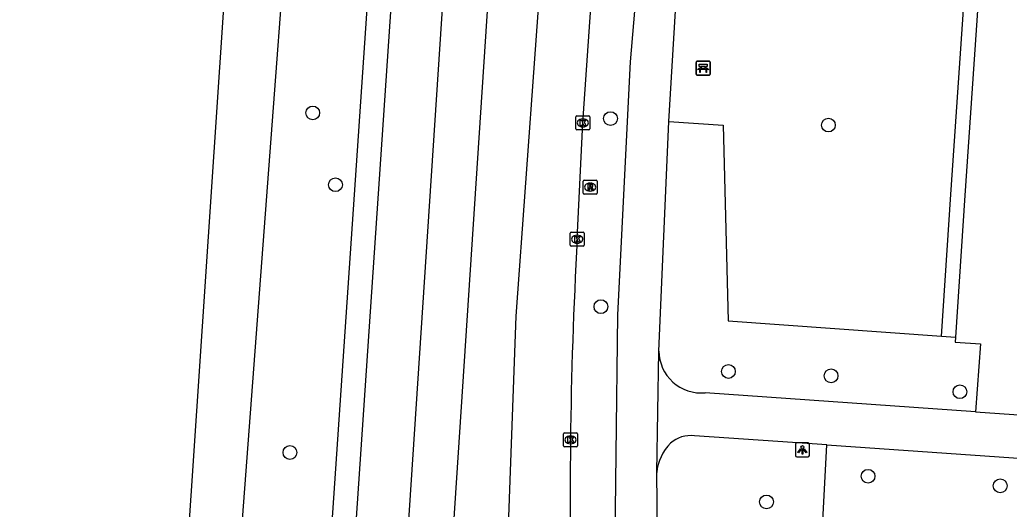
# Model space of a CAD drawing. Extents: x 161848 to 162726, y 385382 to 386521.
# Drawn here: x 161850.8 to 161921.1, y 385575.7 to 385610.5 of the extents above; entities that cross this region are included whole.
import ezdxf

# ---------------------------------------------------------------- set-up
doc = ezdxf.new("R2010")
doc.units = 0
for name, color, linetype in [('IMGEO_Bank', 7, 'Continuous'), ('IMGEO_Berm_groen', 7, 'Continuous'), ('IMGEO_Boom', 7, 'Continuous'), ('IMGEO_Fietspad_gesloten', 7, 'Continuous'), ('IMGEO_Fietspad_open', 7, 'Continuous'), ('IMGEO_Groenvoorziening', 7, 'Continuous'), ('IMGEO_Haag', 7, 'Continuous'), ('IMGEO_Kolk', 7, 'Continuous'), ('IMGEO_Lichtpunt', 7, 'Continuous'), ('IMGEO_Rijbaan_regionaal_gesloten', 7, 'Continuous'), ('IMGEO_Rioolput', 7, 'Continuous'), ('IMGEO_Voetpad_open', 7, 'Continuous')]:
    doc.layers.add(name, color=color, linetype=linetype)

msp = doc.modelspace()

# ---------------------------------------------------------------- linework, layer by layer
at = {"layer": 'IMGEO_Bank'}
for p, q in [((161898.879, 385606.641), (161898.879, 385607.482)), ((161898.879, 385607.482), (161898.879, 385606.641)), ((161898.954, 385607.566), (161899.795, 385607.566)), ((161899.795, 385607.566), (161898.954, 385607.566)), ((161899.576, 385606.964), (161899.183, 385606.964)), ((161899.188, 385607.072), (161899.188, 385607.178)), ((161899.232, 385607.178), (161899.232, 385607.072)), ((161899.52, 385607.184), (161899.238, 385607.184)), ((161899.238, 385607.066), (161899.52, 385607.066)), ((161899.526, 385607.072), (161899.526, 385607.178)), ((161899.57, 385607.178), (161899.57, 385607.072)), ((161899.879, 385607.491), (161899.879, 385606.65)), ((161899.879, 385606.65), (161899.879, 385607.491)), ((161899.804, 385606.566), (161898.963, 385606.566)), ((161898.963, 385606.566), (161899.804, 385606.566))]:
    msp.add_line(p, q, dxfattribs=at)
for points in [[(161899.126, 385606.964), (161898.984, 385606.964), (161899.096, 385607.066), (161899.182, 385607.066)], [(161899.182, 385607.184), (161899.096, 385607.184), (161899.096, 385607.345), (161899.659, 385607.345), (161899.659, 385607.184), (161899.576, 385607.184)], [(161899.176, 385606.957), (161899.176, 385606.75), (161899.133, 385606.75), (161899.133, 385606.957)], [(161899.576, 385607.066), (161899.659, 385607.066), (161899.771, 385606.964), (161899.632, 385606.964)], [(161899.626, 385606.957), (161899.626, 385606.75), (161899.582, 385606.75), (161899.582, 385606.957)]]:
    msp.add_lwpolyline(points, dxfattribs=at)
for centre, radius, start, end in [((161898.957, 385607.488), 0.0779, 92.4484, 184.28452), ((161898.957, 385607.488), 0.0779, 92.4484, 184.28452), ((161899.126, 385606.957), 0.00671, 2.89567, 87.10433), ((161899.183, 385606.957), 0.00671, 92.89567, 177.10433), ((161899.181, 385607.177), 0.00671, 2.89567, 87.10433), ((161899.181, 385607.073), 0.00671, 272.89567, 357.10433), ((161899.238, 385607.177), 0.00671, 92.89567, 177.10433), ((161899.238, 385607.073), 0.00671, 182.89567, 267.10433), ((161899.52, 385607.177), 0.00671, 2.89567, 87.10433), ((161899.52, 385607.073), 0.00671, 272.89567, 357.10433), ((161899.577, 385607.177), 0.00671, 92.89567, 177.10433), ((161899.577, 385607.073), 0.00671, 182.89567, 267.10433), ((161899.575, 385606.957), 0.00671, 2.89567, 87.10433), ((161899.632, 385606.957), 0.00671, 92.89567, 177.10433), ((161899.801, 385607.488), 0.0779, 2.4484, 94.28452), ((161899.801, 385607.488), 0.0779, 2.4484, 94.28452), ((161898.957, 385606.644), 0.0779, 182.4484, 274.28452), ((161898.957, 385606.644), 0.0779, 182.4484, 274.28452), ((161899.801, 385606.644), 0.0779, 272.4484, 4.28452), ((161899.801, 385606.644), 0.0779, 272.4484, 4.28452)]:
    msp.add_arc(centre, radius, start, end, dxfattribs=at)
at = {"layer": 'IMGEO_Berm_groen'}
msp.add_lwpolyline([(161860.846, 385498.051), (161860.993, 385500), (161871.953, 385645.549), (161874.206, 385646.962), (161876.208, 385648.218), (161877.262, 385646.845), (161877.836, 385646.097), (161867.568, 385495.104), (161860.846, 385498.051)], dxfattribs=at)
at = {"layer": 'IMGEO_Boom'}
for centre in [(161871.633, 385603.887), (161892.795, 385603.484), (161908.279, 385603.021), (161873.248, 385598.782), (161892.113, 385590.11), (161901.176, 385585.502), (161908.465, 385585.193), (161917.63, 385584.064), (161870.017, 385579.741), (161911.094, 385578.052), (161920.489, 385577.372), (161903.882, 385576.223)]:
    msp.add_circle(centre, 0.489, dxfattribs=at)
at = {"layer": 'IMGEO_Fietspad_gesloten'}
for points in [[(161896.739, 385646.065), (161894.893, 385615.86), (161894.193, 385607.529), (161893.293, 385589.528), (161893.052, 385569.717), (161893.3, 385560.188), (161893.77, 385550.12), (161897.935, 385500), (161901.062, 385463.338)], [(161896.941, 385603.267), (161897.42, 385611.148)], [(161896.226, 385586.953), (161896.941, 385603.267)], [(161896.078, 385578.311), (161896.226, 385586.953)], [(161897.98, 385535.282), (161897.422, 385541.766), (161896.288, 385560.512), (161896.078, 385578.311)]]:
    msp.add_lwpolyline(points, dxfattribs=at)
at = {"layer": 'IMGEO_Fietspad_open'}
for points in [[(161918.723, 385582.63), (161899.518, 385583.984)], [(161918.723, 385582.63), (161946.327, 385580.724)], [(161908.162, 385580.274), (161898.755, 385580.924)], [(161908.162, 385580.274), (161943.897, 385577.803)]]:
    msp.add_lwpolyline(points, dxfattribs=at)
for centre, radius, start, end in [((161899.253, 385587), 3.027, 180.88316, 275.02329), ((161898.486, 385578.768), 2.173, 82.87894, 131.11299), ((161899.531, 385577.973), 3.469, 135.48278, 174.40258)]:
    msp.add_arc(centre, radius, start, end, dxfattribs=at)
at = {"layer": 'IMGEO_Groenvoorziening'}
for points in [[(161896.941, 385603.267), (161900.8, 385603.017), (161901.16, 385589.095), (161916.305, 385588.018)], [(161907.621, 385569.927), (161908.162, 385580.274)]]:
    msp.add_lwpolyline(points, dxfattribs=at)
at = {"layer": 'IMGEO_Haag'}
for points in [[(161916.305, 385588.018), (161916.985, 385598.083), (161917.898, 385611.574)], [(161916.305, 385588.018), (161917.303, 385587.947)]]:
    msp.add_lwpolyline(points, dxfattribs=at)
at = {"layer": 'IMGEO_Kolk'}
for p, q in [((161890.326, 385602.75), (161890.326, 385603.602)), ((161890.401, 385603.676), (161891.253, 385603.676)), ((161890.814, 385603.456), (161890.839, 385603.456)), ((161891.327, 385603.602), (161891.327, 385602.75)), ((161890.837, 385602.896), (161890.812, 385602.896)), ((161891.253, 385602.676), (161890.401, 385602.676)), ((161889.927, 385594.478), (161889.927, 385595.33)), ((161890.002, 385595.404), (161890.854, 385595.404)), ((161890.415, 385595.184), (161890.44, 385595.184)), ((161890.928, 385595.33), (161890.928, 385594.478)), ((161890.854, 385594.404), (161890.002, 385594.404)), ((161890.438, 385594.624), (161890.413, 385594.624)), ((161889.452, 385580.217), (161889.452, 385581.069)), ((161889.527, 385581.143), (161890.379, 385581.143)), ((161889.94, 385580.923), (161889.965, 385580.923)), ((161890.453, 385581.069), (161890.453, 385580.217)), ((161889.963, 385580.363), (161889.938, 385580.363)), ((161890.379, 385580.143), (161889.527, 385580.143))]:
    msp.add_line(p, q, dxfattribs=at)
for points in [[(161890.326, 385602.75), (161890.326, 385603.602)], [(161890.401, 385603.676), (161891.253, 385603.676)], [(161891.327, 385603.602), (161891.327, 385602.75)], [(161890.647, 385603.376), (161890.77, 385603.376), (161890.77, 385603.225), (161890.9, 385603.376), (161891.064, 385603.376), (161890.918, 385603.225), (161891.071, 385602.976), (161890.919, 385602.976), (161890.834, 385603.14), (161890.77, 385603.073), (161890.77, 385602.976), (161890.647, 385602.976), (161890.647, 385603.376)], [(161891.253, 385602.676), (161890.401, 385602.676)], [(161889.927, 385594.478), (161889.927, 385595.33)], [(161890.002, 385595.404), (161890.854, 385595.404)], [(161890.248, 385595.104), (161890.371, 385595.104), (161890.371, 385594.953), (161890.501, 385595.104), (161890.665, 385595.104), (161890.519, 385594.953), (161890.672, 385594.704), (161890.52, 385594.704), (161890.435, 385594.868), (161890.371, 385594.801), (161890.371, 385594.704), (161890.248, 385594.704), (161890.248, 385595.104)], [(161890.928, 385595.33), (161890.928, 385594.478)], [(161890.854, 385594.404), (161890.002, 385594.404)], [(161889.452, 385580.217), (161889.452, 385581.069)], [(161889.527, 385581.143), (161890.379, 385581.143)], [(161890.453, 385581.069), (161890.453, 385580.217)], [(161889.773, 385580.843), (161889.896, 385580.843), (161889.896, 385580.692), (161890.026, 385580.843), (161890.19, 385580.843), (161890.044, 385580.692), (161890.197, 385580.443), (161890.045, 385580.443), (161889.96, 385580.607), (161889.896, 385580.54), (161889.896, 385580.443), (161889.773, 385580.443), (161889.773, 385580.843)], [(161890.379, 385580.143), (161889.527, 385580.143)]]:
    msp.add_lwpolyline(points, dxfattribs=at)
for centre, start, end in [((161890.403, 385603.6), 91.55205, 178.44795), ((161890.403, 385603.6), 91.55205, 178.44795), ((161891.251, 385603.6), 1.55205, 88.44795), ((161891.251, 385603.6), 1.55205, 88.44795), ((161890.403, 385602.752), 181.55205, 268.44795), ((161890.403, 385602.752), 181.55205, 268.44795), ((161891.251, 385602.752), 271.55205, 358.44795), ((161891.251, 385602.752), 271.55205, 358.44795), ((161890.004, 385595.328), 91.55205, 178.44795), ((161890.004, 385595.328), 91.55205, 178.44795), ((161890.852, 385595.328), 1.55205, 88.44795), ((161890.852, 385595.328), 1.55205, 88.44795), ((161890.004, 385594.48), 181.55205, 268.44795), ((161890.004, 385594.48), 181.55205, 268.44795), ((161890.852, 385594.48), 271.55205, 358.44795), ((161890.852, 385594.48), 271.55205, 358.44795), ((161889.529, 385581.067), 91.55205, 178.44795), ((161889.529, 385581.067), 91.55205, 178.44795), ((161890.377, 385581.067), 1.55205, 88.44795), ((161890.377, 385581.067), 1.55205, 88.44795), ((161889.529, 385580.219), 181.55205, 268.44795), ((161889.529, 385580.219), 181.55205, 268.44795), ((161890.377, 385580.219), 271.55205, 358.44795), ((161890.377, 385580.219), 271.55205, 358.44795)]:
    msp.add_arc(centre, 0.0765, start, end, dxfattribs=at)
for centre, major_axis, ratio, start_param, end_param in [((161890.813, 385603.176), (-0.387, 0.002), 0.722429, 4.712389, 7.853982), ((161890.838, 385603.176), (-0.39, 0.002), 0.717154, 1.570796, 4.712389), ((161890.414, 385594.904), (-0.387, 0.002), 0.722429, 4.712389, 7.853982), ((161890.439, 385594.904), (-0.39, 0.002), 0.717154, 1.570796, 4.712389), ((161889.939, 385580.643), (-0.387, 0.002), 0.722429, 4.712389, 7.853982), ((161889.964, 385580.643), (-0.39, 0.002), 0.717154, 1.570796, 4.712389)]:
    msp.add_ellipse(centre, major_axis=major_axis, ratio=ratio, start_param=start_param, end_param=end_param, dxfattribs=at)
at = {"layer": 'IMGEO_Lichtpunt'}
for p, q in [((161905.931, 385580.332), (161905.931, 385579.525)), ((161905.931, 385580.332), (161905.931, 385579.525)), ((161906.833, 385580.427), (161906.025, 385580.427)), ((161906.833, 385580.427), (161906.025, 385580.427)), ((161906.927, 385579.525), (161906.927, 385580.332)), ((161906.927, 385579.525), (161906.927, 385580.332)), ((161906.025, 385579.431), (161906.833, 385579.431)), ((161906.025, 385579.431), (161906.833, 385579.431))]:
    msp.add_line(p, q, dxfattribs=at)
for points in [[(161906.305, 385579.996), (161906.344, 385579.968), (161906.156, 385579.706), (161906.118, 385579.733), (161906.305, 385579.996)], [(161906.407, 385579.948), (161906.454, 385579.948), (161906.454, 385579.626), (161906.407, 385579.626), (161906.407, 385579.948)], [(161906.517, 385579.968), (161906.555, 385579.995), (161906.742, 385579.733), (161906.703, 385579.705), (161906.517, 385579.968)]]:
    msp.add_lwpolyline(points, dxfattribs=at)
msp.add_circle((161906.43, 385580.13), 0.0994, dxfattribs=at)
for centre, start, end in [((161906.025, 385580.332), 90, 180), ((161906.025, 385580.332), 90, 180), ((161906.833, 385580.332), 0, 90), ((161906.833, 385580.332), 0, 90), ((161906.025, 385579.525), 180, 270), ((161906.025, 385579.525), 180, 270), ((161906.833, 385579.525), 270, 0), ((161906.833, 385579.525), 270, 360)]:
    msp.add_arc(centre, 0.0946, start, end, dxfattribs=at)
at = {"layer": 'IMGEO_Rijbaan_regionaal_gesloten'}
for points in [[(161867.677, 385647.213), (161867.651, 385646.82), (161861.953, 385561.433), (161857.837, 385500), (161855.913, 385471.284), (161851.499, 385405.07), (161850.815, 385394.94)], [(161862.644, 385395.551), (161869.28, 385494.353), (161879.601, 385646.755)], [(161866.06, 385395.668), (161870.754, 385457.834), (161883.172, 385646.619)], [(161869.681, 385395.908), (161877.461, 385510.837), (161886.367, 385646.496)], [(161890.2, 385646.349), (161886.055, 385589.424), (161884.653, 385550.506)], [(161890.428, 385594.904), (161890.827, 385603.176), (161893.802, 385646.195)]]:
    msp.add_lwpolyline(points, dxfattribs=at)
msp.add_arc((162217.823, 385576.851), 327.893, 176.84381, 181.87929, dxfattribs=at)
at = {"layer": 'IMGEO_Rioolput'}
for p, q in [((161890.848, 385598.185), (161890.848, 385599.037)), ((161890.923, 385599.111), (161891.775, 385599.111)), ((161891.336, 385598.891), (161891.361, 385598.891)), ((161891.849, 385599.037), (161891.849, 385598.185)), ((161891.775, 385598.111), (161890.923, 385598.111)), ((161891.359, 385598.331), (161891.334, 385598.331))]:
    msp.add_line(p, q, dxfattribs=at)
for points in [[(161890.848, 385598.185), (161890.848, 385599.037)], [(161890.923, 385599.111), (161891.775, 385599.111)], [(161891.437, 385598.809), (161891.185, 385598.811), (161891.185, 385598.411)], [(161891.185, 385598.411), (161891.309, 385598.411), (161891.309, 385598.573), (161891.32, 385598.573)], [(161891.363, 385598.73), (161891.309, 385598.73), (161891.309, 385598.649)], [(161891.309, 385598.649), (161891.361, 385598.649)], [(161891.367, 385598.544), (161891.438, 385598.411), (161891.578, 385598.411), (161891.513, 385598.537)], [(161891.849, 385599.037), (161891.849, 385598.185)], [(161891.775, 385598.111), (161890.923, 385598.111)]]:
    msp.add_lwpolyline(points, dxfattribs=at)
for centre, radius, start, end in [((161890.925, 385599.035), 0.0765, 91.55205, 178.44795), ((161890.925, 385599.035), 0.0765, 91.55205, 178.44795), ((161891.319, 385598.52), 0.0533, 26.02933, 88.69889), ((161891.345, 385598.838), 0.19, 274.7715, 282.96867), ((161891.369, 385598.634), 0.0964, 77.00612, 93.18647), ((161891.383, 385598.691), 0.0378, 276.66336, 79.67722), ((161891.436, 385598.699), 0.109, 350.36119, 89.41601), ((161891.434, 385598.699), 0.112, 277.58423, 350.98172), ((161891.418, 385598.484), 0.108, 29.51342, 73.79051), ((161891.773, 385599.035), 0.0765, 1.55205, 88.44795), ((161891.773, 385599.035), 0.0765, 1.55205, 88.44795), ((161890.925, 385598.187), 0.0765, 181.55205, 268.44795), ((161890.925, 385598.187), 0.0765, 181.55205, 268.44795), ((161891.773, 385598.187), 0.0765, 271.55205, 358.44795), ((161891.773, 385598.187), 0.0765, 271.55205, 358.44795)]:
    msp.add_arc(centre, radius, start, end, dxfattribs=at)
for centre, major_axis, ratio, start_param, end_param in [((161891.335, 385598.611), (-0.387, 0.002), 0.722429, 4.712389, 7.853982), ((161891.36, 385598.611), (-0.39, 0.002), 0.717154, 1.570796, 4.712389)]:
    msp.add_ellipse(centre, major_axis=major_axis, ratio=ratio, start_param=start_param, end_param=end_param, dxfattribs=at)
at = {"layer": 'IMGEO_Voetpad_open'}
for points in [[(161917.898, 385611.574), (161918.895, 385611.505), (161917.983, 385598.016), (161917.303, 385587.947)], [(161917.303, 385587.947), (161917.279, 385587.592), (161919.077, 385587.464), (161918.723, 385582.63)]]:
    msp.add_lwpolyline(points, dxfattribs=at)

doc.saveas('drawing.dxf')
